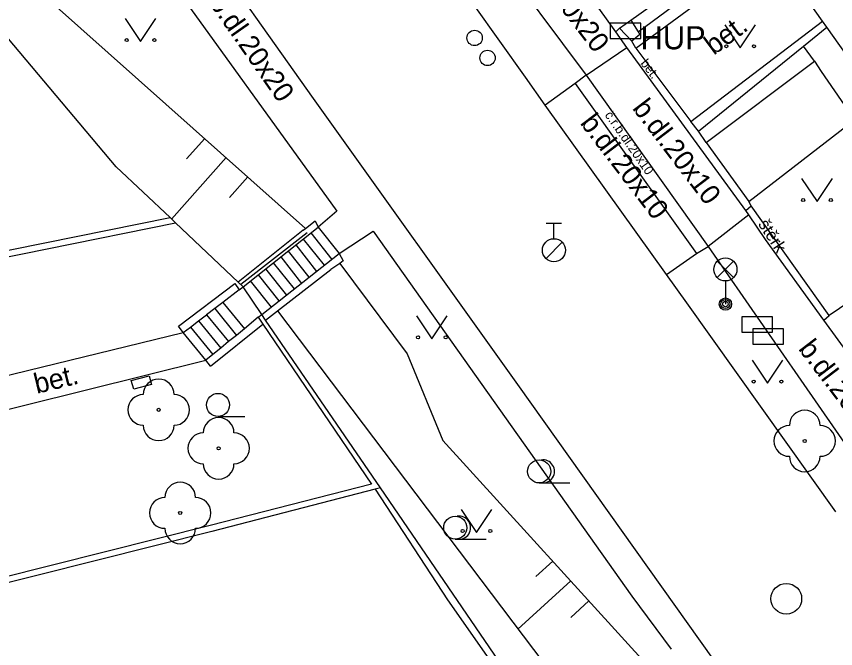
# Model space of a CAD drawing. Extents: x -596229 to -595156, y -1161237 to -1159376.
# Drawn here: x -595331.77 to -595305.12, y -1160440.8 to -1160420.25 of the extents above; entities that cross this region are included whole.
import ezdxf

# ---------------------------------------------------------------- set-up
doc = ezdxf.new("R2010")
doc.units = 0
for name, color, linetype in [('Level 22', 7, 'Continuous'), ('Level 24', 7, 'Continuous'), ('Level 27', 7, 'Continuous'), ('Level 28', 7, 'Continuous'), ('Level 33', 7, 'Continuous'), ('Level 36', 7, 'Continuous'), ('silnoproud - povrch.  znaky a  RIS  skut. velikost', 7, 'Continuous'), ('TM - budovy zdene_ betonove - VP', 7, 'Continuous'), ('TM - chodniky - VP', 7, 'Continuous'), ('TM - dolni hrana svahu', 7, 'Continuous'), ('TM - horni hrana svahu', 7, 'Continuous'), ('TM - komunikace - VP', 7, 'Continuous'), ('TM - plot drateny_ kovovy - VP', 7, 'Continuous'), ('TM - plot dreveny - VP', 7, 'Continuous'), ('TM - podezdivka plotu - VP', 7, 'Continuous'), ('TM - popis objektu', 7, 'Continuous'), ('TM - popis povrchu', 7, 'Continuous'), ('TM - rozhrani mezi zpev. plochami mezi sebou - VP', 7, 'Continuous'), ('TM - rozhrani ploch obecne - VP', 7, 'Continuous'), ('TM - schody - VP', 7, 'Continuous'), ('TM - srafovani', 7, 'Continuous'), ('TM - vjezd na pozemek', 7, 'Continuous'), ('TM - zabradli - VP', 7, 'Continuous'), ('TM - zed operna - VP', 7, 'Continuous')]:
    doc.layers.add(name, color=color, linetype=linetype)

msp = doc.modelspace()

# ---------------------------------------------------------------- linework, layer by layer
at = {"layer": 'Level 22'}
for centre in [(-595327.14, -1160433.04), (-595306.12, -1160434.05), (-595325.19, -1160434.29), (-595326.44, -1160436.39)]:
    msp.add_circle(centre, 0.05, dxfattribs=at)
for centre, start, end in [((-595327.14, -1160432.54), 0, 180), ((-595327.64, -1160433.04), 90, 270), ((-595326.64, -1160433.04), 270, 90), ((-595306.12, -1160433.55), 0, 180), ((-595325.19, -1160433.79), 0, 180), ((-595327.14, -1160433.54), 180, 0), ((-595306.62, -1160434.05), 90, 270), ((-595305.62, -1160434.05), 270, 90), ((-595325.69, -1160434.29), 90, 270), ((-595324.69, -1160434.29), 270, 90), ((-595306.12, -1160434.55), 180, 0), ((-595325.19, -1160434.79), 180, 0), ((-595326.44, -1160435.89), 0, 180), ((-595326.94, -1160436.39), 90, 270), ((-595325.94, -1160436.39), 270, 90), ((-595326.44, -1160436.89), 180, 0)]:
    msp.add_arc(centre, 0.5, start, end, dxfattribs=at)
at = {"layer": 'Level 24'}
for points in [[(-595312.448, -1160420.969), (-595311.448, -1160420.969), (-595311.448, -1160420.469), (-595312.448, -1160420.469)], [(-595308.167, -1160430.518), (-595307.167, -1160430.518), (-595307.167, -1160430.018), (-595308.167, -1160430.018)], [(-595307.807, -1160430.908), (-595306.807, -1160430.908), (-595306.807, -1160430.408), (-595307.807, -1160430.408)]]:
    msp.add_lwpolyline(points, close=True, dxfattribs=at)
at = {"layer": 'Level 27'}
msp.add_circle((-595306.72, -1160439.18), 0.5, dxfattribs=at)
at = {"layer": 'Level 28'}
for p, q in [((-595314.53, -1160426.975), (-595314.03, -1160426.975)), ((-595314.28, -1160427.475), (-595314.28, -1160426.975)), ((-595314.538, -1160428.122), (-595314.008, -1160427.592))]:
    msp.add_line(p, q, dxfattribs=at)
for centre, radius in [((-595316.86, -1160420.95), 0.25), ((-595316.44, -1160421.6), 0.25), ((-595314.28, -1160427.85), 0.375)]:
    msp.add_circle(centre, radius, dxfattribs=at)
at = {"layer": 'Level 33'}
for p, q in [((-595308.965, -1160428.74), (-595308.435, -1160428.21)), ((-595308.965, -1160428.21), (-595308.435, -1160428.74)), ((-595308.7, -1160428.85), (-595308.7, -1160429.6))]:
    msp.add_line(p, q, dxfattribs=at)
for centre, radius in [((-595308.7, -1160428.475), 0.375), ((-595308.7, -1160429.6), 0.2), ((-595308.7, -1160429.6), 0.145), ((-595308.7, -1160429.6), 0.0876)]:
    msp.add_circle(centre, radius, dxfattribs=at)
at = {"layer": 'Level 36'}
for p, q in [((-595325.21, -1160433.255), (-595324.335, -1160433.255)), ((-595314.76, -1160435.415), (-595313.76, -1160435.415)), ((-595317.49, -1160437.245), (-595316.49, -1160437.245))]:
    msp.add_line(p, q, dxfattribs=at)
for points in [[(-595328.23, -1160420.32), (-595327.73, -1160421.07), (-595327.23, -1160420.32)], [(-595308.72, -1160420.52), (-595308.22, -1160421.27), (-595307.72, -1160420.52)], [(-595306.22, -1160425.52), (-595305.72, -1160426.27), (-595305.22, -1160425.52)], [(-595318.75, -1160429.98), (-595318.25, -1160430.73), (-595317.75, -1160429.98)], [(-595307.83, -1160431.42), (-595307.33, -1160432.17), (-595306.83, -1160431.42)], [(-595317.3, -1160436.28), (-595316.8, -1160437.03), (-595316.3, -1160436.28)]]:
    msp.add_lwpolyline(points, dxfattribs=at)
for centre, radius in [((-595328.18, -1160421.02), 0.05), ((-595327.281, -1160421.02), 0.05), ((-595308.67, -1160421.22), 0.05), ((-595307.771, -1160421.22), 0.05), ((-595306.17, -1160426.22), 0.05), ((-595305.271, -1160426.22), 0.05), ((-595318.7, -1160430.68), 0.05), ((-595317.801, -1160430.68), 0.05), ((-595307.78, -1160432.12), 0.05), ((-595306.881, -1160432.12), 0.05), ((-595325.21, -1160432.88), 0.375), ((-595314.76, -1160435.04), 0.375), ((-595317.49, -1160436.87), 0.375), ((-595317.25, -1160436.98), 0.05), ((-595316.351, -1160436.98), 0.05)]:
    msp.add_circle(centre, radius, dxfattribs=at)
for centre in [(-595314.635, -1160435.04), (-595317.365, -1160436.87)]:
    msp.add_arc(centre, 0.375, 260.4059, 99.5941, dxfattribs=at)
at = {"layer": 'silnoproud - povrch.  znaky a  RIS  skut. velikost'}
msp.add_lwpolyline([(-595328.03, -1160432.08), (-595327.45, -1160431.93), (-595327.37, -1160432.22), (-595327.95, -1160432.37), (-595328.03, -1160432.08)], dxfattribs=at)
at = {"layer": 'TM - budovy zdene_ betonove - VP'}
for points in [[(-595305.54, -1160420.4), (-595307.21, -1160418.04)], [(-595305.4, -1160420.6), (-595305.54, -1160420.4)], [(-595300.88, -1160426.97), (-595305.4, -1160420.6)]]:
    msp.add_lwpolyline(points, dxfattribs=at)
at = {"layer": 'TM - chodniky - VP'}
for points in [[(-595316.28, -1160418.08), (-595313.23, -1160422.16)], [(-595327.23, -1160418.42), (-595321.34, -1160426.58)], [(-595311.78, -1160420.37), (-595309.16, -1160418.51)], [(-595311.78, -1160420.37), (-595311.54, -1160420.75)], [(-595311.48, -1160420.84), (-595311.74, -1160421.06)], [(-595311.54, -1160420.75), (-595311.48, -1160420.84)], [(-595311.61, -1160421.28), (-595311.74, -1160421.06)], [(-595313.23, -1160422.16), (-595313.59, -1160422.43)], [(-595313.59, -1160422.43), (-595314.56, -1160423.13)], [(-595321.34, -1160426.58), (-595321.95, -1160427.1)], [(-595321.27, -1160427.96), (-595320.16, -1160427.23)], [(-595320.16, -1160427.23), (-595311.75, -1160439.1)], [(-595309.64, -1160427.96), (-595309.26, -1160427.73)], [(-595309.26, -1160427.73), (-595303.89, -1160435.47)], [(-595310.62, -1160428.64), (-595309.64, -1160427.96)], [(-595324.52, -1160429.14), (-595324.39, -1160429.04)], [(-595305.5, -1160430.12), (-595305.33, -1160429.97)], [(-595302.99, -1160433.56), (-595305.5, -1160430.12)], [(-595311.75, -1160439.1), (-595310.47, -1160440.82)]]:
    msp.add_lwpolyline(points, dxfattribs=at)
at = {"layer": 'TM - dolni hrana svahu'}
msp.add_lwpolyline([(-595323.27, -1160429.82), (-595313.2, -1160443.14)], dxfattribs=at)
at = {"layer": 'TM - horni hrana svahu'}
for points in [[(-595330.56, -1160419.85), (-595322.36, -1160427.14)], [(-595321.25, -1160428.28), (-595319.05, -1160431.22)], [(-595321.25, -1160428.28), (-595319.05, -1160431.22)], [(-595319.05, -1160431.22), (-595317.89, -1160434.04)], [(-595317.89, -1160434.04), (-595311.2, -1160441.38)]]:
    msp.add_lwpolyline(points, dxfattribs=at)
at = {"layer": 'TM - komunikace - VP'}
for points in [[(-595326.05, -1160417.36), (-595322.11, -1160422.92)], [(-595315.2, -1160422.23), (-595316.88, -1160419.88)], [(-595314.56, -1160423.13), (-595315.2, -1160422.23)], [(-595322.11, -1160422.92), (-595315.46, -1160432.22)], [(-595310.62, -1160428.64), (-595314.56, -1160423.13)], [(-595309.96, -1160429.56), (-595310.62, -1160428.64)], [(-595305.11, -1160436.35), (-595309.96, -1160429.56)], [(-595315.46, -1160432.22), (-595308.66, -1160441.76)]]:
    msp.add_lwpolyline(points, dxfattribs=at)
at = {"layer": 'TM - plot drateny_ kovovy - VP'}
for points in [[(-595328.52, -1160425.14), (-595332.25, -1160420.71)], [(-595326.77, -1160426.79), (-595328.52, -1160425.14)], [(-595334.95, -1160428.65), (-595326.59, -1160426.96)], [(-595326.59, -1160426.96), (-595326.77, -1160426.79)], [(-595324.55, -1160428.89), (-595326.59, -1160426.96)], [(-595324.39, -1160429.04), (-595324.55, -1160428.89)], [(-595323.75, -1160430.25), (-595320.22, -1160435.45)], [(-595320.22, -1160435.45), (-595325.46, -1160436.8)], [(-595320.1, -1160435.62), (-595317.74, -1160439.21)], [(-595325.46, -1160436.8), (-595335.78, -1160439.39)], [(-595317.74, -1160439.21), (-595314.42, -1160443.95)]]:
    msp.add_lwpolyline(points, dxfattribs=at)
at = {"layer": 'TM - plot dreveny - VP'}
for points in [[(-595311.54, -1160420.75), (-595307.44, -1160417.72)], [(-595306.16, -1160421.22), (-595305.4, -1160420.6)], [(-595309.58, -1160423.98), (-595306.16, -1160421.22)], [(-595309.58, -1160423.98), (-595309.83, -1160423.67)], [(-595309.33, -1160424.35), (-595309.58, -1160423.98)], [(-595307.86, -1160426.41), (-595307.94, -1160426.27)], [(-595305.33, -1160429.97), (-595307.86, -1160426.41)], [(-595301.93, -1160427.68), (-595305.33, -1160429.97)]]:
    msp.add_lwpolyline(points, dxfattribs=at)
at = {"layer": 'TM - podezdivka plotu - VP'}
for points in [[(-595311.61, -1160421.28), (-595307.21, -1160418.04)], [(-595309.83, -1160423.67), (-595305.54, -1160420.4)], [(-595334.99, -1160428.45), (-595326.77, -1160426.79)], [(-595322.05, -1160426.89), (-595321.95, -1160427.1)], [(-595324.39, -1160429.04), (-595321.95, -1160427.1)], [(-595323.78, -1160429.94), (-595321.27, -1160427.96)], [(-595321.27, -1160427.96), (-595321.14, -1160428.2)], [(-595324.52, -1160429.14), (-595325.05, -1160429.55)], [(-595324.66, -1160428.93), (-595324.52, -1160429.14)], [(-595325.05, -1160429.55), (-595325.31, -1160429.75), (-595325.58, -1160429.95)], [(-595325.84, -1160430.15), (-595325.58, -1160429.95)], [(-595323.9, -1160430.03), (-595323.78, -1160429.94)], [(-595323.66, -1160430.12), (-595323.78, -1160429.94)], [(-595326.34, -1160430.53), (-595326.1, -1160430.35), (-595325.84, -1160430.15)], [(-595323.9, -1160430.03), (-595324.35, -1160430.41)], [(-595323.9, -1160430.03), (-595323.75, -1160430.25)], [(-595319.92, -1160435.57), (-595323.66, -1160430.12)], [(-595326.34, -1160430.53), (-595326.5, -1160430.32)], [(-595324.35, -1160430.41), (-595324.61, -1160430.62), (-595324.87, -1160430.82)], [(-595324.87, -1160430.82), (-595325.12, -1160431.03)], [(-595325.12, -1160431.03), (-595325.38, -1160431.24), (-595325.61, -1160431.42)], [(-595325.45, -1160431.62), (-595325.61, -1160431.42)], [(-595320.1, -1160435.62), (-595325.41, -1160436.99)], [(-595319.92, -1160435.57), (-595320.1, -1160435.62)], [(-595314.16, -1160443.99), (-595319.92, -1160435.57)], [(-595325.41, -1160436.99), (-595340.47, -1160440.78)]]:
    msp.add_lwpolyline(points, dxfattribs=at)
at = {"layer": 'TM - rozhrani mezi zpev. plochami mezi sebou - VP'}
for points in [[(-595312.27, -1160420.75), (-595312.82, -1160419.98)], [(-595312.27, -1160420.75), (-595312.15, -1160420.63)], [(-595311.91, -1160421.26), (-595312.27, -1160420.75)], [(-595313.23, -1160422.16), (-595311.91, -1160421.26)], [(-595308.04, -1160426.56), (-595311.91, -1160421.26)], [(-595313.23, -1160422.16), (-595309.26, -1160427.73)], [(-595313.59, -1160422.43), (-595309.64, -1160427.96)], [(-595308.04, -1160426.56), (-595307.86, -1160426.41)], [(-595307.94, -1160426.7), (-595309.26, -1160427.73)], [(-595307.94, -1160426.7), (-595308.04, -1160426.56)], [(-595307.4, -1160427.5), (-595307.94, -1160426.7)], [(-595305.5, -1160430.12), (-595307.4, -1160427.5)]]:
    msp.add_lwpolyline(points, dxfattribs=at)
at = {"layer": 'TM - rozhrani ploch obecne - VP'}
for points in [[(-595312.15, -1160420.63), (-595311.78, -1160420.37)], [(-595311.74, -1160421.06), (-595312.15, -1160420.63)], [(-595305.8, -1160421.71), (-595306.16, -1160421.22)], [(-595309.33, -1160424.35), (-595305.8, -1160421.71)], [(-595305.8, -1160421.71), (-595305.58, -1160422.04)], [(-595305.58, -1160422.04), (-595304.5, -1160423.61)], [(-595307.94, -1160426.27), (-595304.5, -1160423.61)], [(-595321.95, -1160427.1), (-595321.27, -1160427.96)], [(-595325.05, -1160429.55), (-595324.35, -1160430.41)], [(-595333.73, -1160432.32), (-595326.34, -1160430.53)], [(-595325.61, -1160431.42), (-595326.34, -1160430.53)], [(-595333.47, -1160433.38), (-595325.61, -1160431.42)]]:
    msp.add_lwpolyline(points, dxfattribs=at)
at = {"layer": 'TM - schody - VP'}
for points in [[(-595322.19, -1160427.29), (-595321.51, -1160428.15)], [(-595322.44, -1160427.49), (-595321.76, -1160428.34)], [(-595322.68, -1160427.68), (-595322, -1160428.54)], [(-595323.17, -1160428.07), (-595322.49, -1160428.93)], [(-595322.93, -1160427.88), (-595322.25, -1160428.73)], [(-595323.41, -1160428.26), (-595322.73, -1160429.11)], [(-595323.66, -1160428.46), (-595322.98, -1160429.31)], [(-595323.47, -1160429.7), (-595324.15, -1160428.85)], [(-595323.9, -1160428.65), (-595323.23, -1160429.5)], [(-595325.58, -1160429.95), (-595324.87, -1160430.82)], [(-595325.31, -1160429.75), (-595324.61, -1160430.62)], [(-595325.84, -1160430.15), (-595325.12, -1160431.03)], [(-595326.1, -1160430.35), (-595325.38, -1160431.24)]]:
    msp.add_lwpolyline(points, dxfattribs=at)
at = {"layer": 'TM - srafovani'}
for points in [[(-595325.64, -1160424.22), (-595326.23, -1160424.88)], [(-595324.94, -1160424.84), (-595326.72, -1160426.84)], [(-595324.24, -1160425.47), (-595324.84, -1160426.14)], [(-595314.32, -1160437.96), (-595314.87, -1160438.46)], [(-595313.73, -1160438.6), (-595315.45, -1160440.17)], [(-595313.14, -1160439.25), (-595313.73, -1160439.79)]]:
    msp.add_lwpolyline(points, dxfattribs=at)
at = {"layer": 'TM - vjezd na pozemek'}
for points in [[(-595311.61, -1160421.28), (-595309.83, -1160423.67)], [(-595309.33, -1160424.35), (-595307.94, -1160426.27)], [(-595323.78, -1160429.94), (-595324.39, -1160429.04)]]:
    msp.add_lwpolyline(points, dxfattribs=at)
at = {"layer": 'TM - zabradli - VP'}
msp.add_lwpolyline([(-595322.31, -1160427.28), (-595324.47, -1160428.96)], dxfattribs=at)
at = {"layer": 'TM - zed operna - VP'}
for points in [[(-595322.36, -1160427.14), (-595322.05, -1160426.89)], [(-595322.44, -1160427.2), (-595324.55, -1160428.89)], [(-595322.44, -1160427.2), (-595322.36, -1160427.14)], [(-595321.25, -1160428.28), (-595321.54, -1160428.48)], [(-595321.14, -1160428.2), (-595321.25, -1160428.28)], [(-595323.27, -1160429.82), (-595321.54, -1160428.48)], [(-595326.5, -1160430.32), (-595324.66, -1160428.93)], [(-595323.66, -1160430.12), (-595323.27, -1160429.82)], [(-595325.45, -1160431.62), (-595323.75, -1160430.25)]]:
    msp.add_lwpolyline(points, dxfattribs=at)

# ---------------------------------------------------------------- texts
at = {"layer": 'TM - popis objektu'}
msp.add_text('HUP', height=0.75, dxfattribs=at).set_placement((-595311.46, -1160421.32))
at = {"layer": 'TM - popis povrchu'}
for s, height, rotation, p in [('b.dl.20x20', 0.65, 307.3533, (-595315.38, -1160418.29)), ('b.dl.20x20', 0.65, 305, (-595325.52, -1160419.81)), ('bet.', 0.65, 36.5493, (-595309.08, -1160421.53)), ('bet.', 0.3, 307.6396, (-595311.48, -1160421.78)), ('b.dl.20x10', 0.65, 307.3533, (-595311.75, -1160423.24)), ('b.dl.20x10', 0.65, 307.3533, (-595313.45, -1160423.72)), ('č.r.b.dl.20x10', 0.3, 305, (-595312.64, -1160423.46)), ('štěrk', 0.4, 302.8006, (-595307.65, -1160427)), ('b.dl.20x20', 0.65, 307.3533, (-595306.35, -1160431.06)), ('bet.', 0.65, 13.6159, (-595331.11, -1160432.52))]:
    msp.add_text(s, height=height, rotation=rotation, dxfattribs=at).set_placement(p)

doc.saveas('drawing.dxf')
